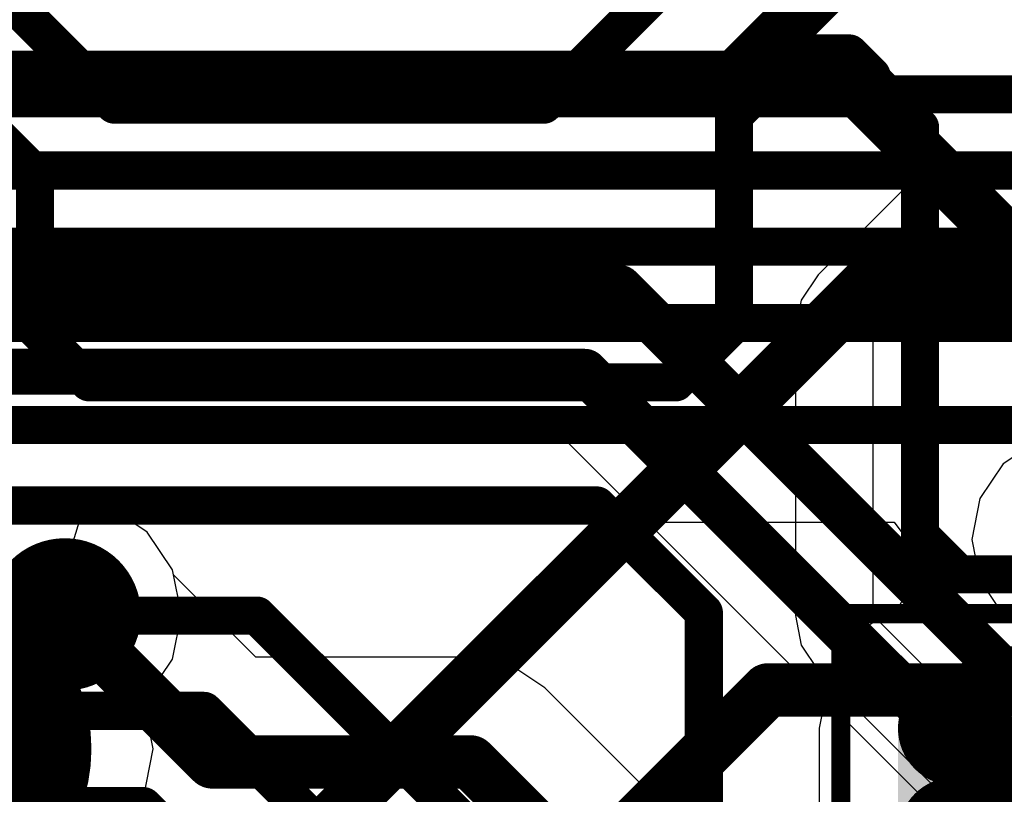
# Model space of a CAD drawing. Header units: millimetres. Extents: x -2 to 68, y -2 to 27.4.
# Tile 463 of 594: x 43.5 to 46.1, y 11 to 13.1. Entities that reach past the tile are written whole.
import ezdxf

# ---------------------------------------------------------------- set-up
doc = ezdxf.new("R2010")
doc.units = ezdxf.units.MM
for name, color, linetype in [('BottomLayer', 5, 'Continuous'), ('BottomPaste', 16, 'Continuous'), ('BottomSolder', 6, 'Continuous'), ('DrillGuide', 244, 'Continuous'), ('Mechanical10', 56, 'Continuous'), ('Mechanical6', 56, 'Continuous'), ('MidLayer1', 16, 'Continuous'), ('MidLayer2', 76, 'Continuous'), ('MidLayer3', 90, 'Continuous'), ('MidLayer4', 156, 'Continuous'), ('MidLayer5', 130, 'Continuous'), ('MidLayer6', 216, 'Continuous'), ('MidLayer7', 6, 'Continuous'), ('MidLayer8', 54, 'Continuous'), ('MultiLayer', 9, 'Continuous'), ('TopLayer', 1, 'Continuous'), ('ViaHoleLayer', 16, 'Continuous')]:
    doc.layers.add(name, color=color, linetype=linetype)

# ---------------------------------------------------------------- blocks, each defined once
blk = doc.blocks.new('TP_0_8MM_B_19')
at = {"layer": 'BottomLayer', "const_width": 0.40005}
blk.add_lwpolyline([(-0.200025, 0, 1), (0.200025, 0, 1)], format="xyb", close=True, dxfattribs=at)
at = {"layer": 'BottomSolder', "const_width": 0.4500499}
blk.add_lwpolyline([(-0.22502368, 0, 1), (0.22502368, 0, 1)], format="xyb", close=True, dxfattribs=at)
blk = doc.blocks.new('CAP_0402_B_332')
at = {"layer": 'BottomLayer', "const_width": 0.1507998}
for points in [[(-0.6745985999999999, 0.13919962, 1), (-0.5237988, 0.13919962, 1)], [(-0.346202, 0.13919962, 1), (-0.1954022, 0.13919962, 1)], [(0.1954022, 0.13919962, 1), (0.346202, 0.13919962, 1)], [(0.5237988, 0.13919962, 1), (0.6745985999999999, 0.13919962, 1)], [(-0.6745985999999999, -0.13919962, 1), (-0.5237988, -0.13919962, 1)], [(-0.346202, -0.13919962, 1), (-0.1954022, -0.13919962, 1)], [(0.1954022, -0.13919962, 1), (0.346202, -0.13919962, 1)], [(0.5237988, -0.13919962, 1), (0.6745985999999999, -0.13919962, 1)]]:
    blk.add_lwpolyline(points, format="xyb", close=True, dxfattribs=at)
at = {"layer": 'BottomLayer'}
for points in [[(-0.2708021, 0.28999942), (-0.5991987, 0.28999942), (-0.2708021, -0.28999942), (-0.5991987, -0.28999942)], [(0.2708021, -0.28999942), (0.5991987, -0.28999942), (0.2708021, 0.28999942), (0.5991987, 0.28999942)], [(-0.1200023, 0.13919962), (-0.7499985, 0.13919962), (-0.1200023, -0.13919962), (-0.7499985, -0.13919962)], [(0.1200023, -0.13919962), (0.7499985, -0.13919962), (0.1200023, 0.13919962), (0.7499985, 0.13919962)]]:
    blk.add_solid(points, dxfattribs=at)
at = {"layer": 'BottomPaste', "const_width": 0.1507998}
for points in [[(-0.6745985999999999, 0.13919962, 1), (-0.5237988, 0.13919962, 1)], [(-0.346202, 0.13919962, 1), (-0.1954022, 0.13919962, 1)], [(0.1954022, 0.13919962, 1), (0.346202, 0.13919962, 1)], [(0.5237988, 0.13919962, 1), (0.6745985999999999, 0.13919962, 1)], [(-0.6745985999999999, -0.13919962, 1), (-0.5237988, -0.13919962, 1)], [(-0.346202, -0.13919962, 1), (-0.1954022, -0.13919962, 1)], [(0.1954022, -0.13919962, 1), (0.346202, -0.13919962, 1)], [(0.5237988, -0.13919962, 1), (0.6745985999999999, -0.13919962, 1)]]:
    blk.add_lwpolyline(points, format="xyb", close=True, dxfattribs=at)
at = {"layer": 'BottomPaste'}
for points in [[(-0.2708021, 0.28999942), (-0.5991987, 0.28999942), (-0.2708021, -0.28999942), (-0.5991987, -0.28999942)], [(0.2708021, -0.28999942), (0.5991987, -0.28999942), (0.2708021, 0.28999942), (0.5991987, 0.28999942)], [(-0.1200023, 0.13919962), (-0.7499985, 0.13919962), (-0.1200023, -0.13919962), (-0.7499985, -0.13919962)], [(0.1200023, -0.13919962), (0.7499985, -0.13919962), (0.1200023, 0.13919962), (0.7499985, 0.13919962)]]:
    blk.add_solid(points, dxfattribs=at)
at = {"layer": 'BottomSolder', "const_width": 0.1507998}
for points in [[(-0.6745985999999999, 0.13919962, 1), (-0.5237988, 0.13919962, 1)], [(-0.346202, 0.13919962, 1), (-0.1954022, 0.13919962, 1)], [(0.1954022, 0.13919962, 1), (0.346202, 0.13919962, 1)], [(0.5237988, 0.13919962, 1), (0.6745985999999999, 0.13919962, 1)], [(-0.6745985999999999, -0.13919962, 1), (-0.5237988, -0.13919962, 1)], [(-0.346202, -0.13919962, 1), (-0.1954022, -0.13919962, 1)], [(0.1954022, -0.13919962, 1), (0.346202, -0.13919962, 1)], [(0.5237988, -0.13919962, 1), (0.6745985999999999, -0.13919962, 1)]]:
    blk.add_lwpolyline(points, format="xyb", close=True, dxfattribs=at)
at = {"layer": 'BottomSolder'}
for points in [[(-0.2708021, 0.28999942), (-0.5991987, 0.28999942), (-0.2708021, -0.28999942), (-0.5991987, -0.28999942)], [(0.2708021, -0.28999942), (0.5991987, -0.28999942), (0.2708021, 0.28999942), (0.5991987, 0.28999942)], [(-0.1200023, 0.13919962), (-0.7499985, 0.13919962), (-0.1200023, -0.13919962), (-0.7499985, -0.13919962)], [(0.1200023, -0.13919962), (0.7499985, -0.13919962), (0.1200023, 0.13919962), (0.7499985, 0.13919962)]]:
    blk.add_solid(points, dxfattribs=at)
at = {"layer": 'Mechanical10', "const_width": 0.11999976}
for points in [[(-0.5299989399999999, 0.27999944), (-0.5299989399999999, -0.27999944)], [(0.5299989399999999, 0.27999944), (-0.5299989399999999, 0.27999944)], [(0.5299989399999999, 0.27999944), (0.5299989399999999, -0.27999944)], [(0.5299989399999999, -0.27999944), (-0.5299989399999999, -0.27999944)]]:
    blk.add_lwpolyline(points, dxfattribs=at)
at = {"layer": 'Mechanical10', "const_width": 0.05999988}
for points in [[(-0.55999888, 0.27999944, 1), (-0.499999, 0.27999944, 1)], [(-0.55999888, 0.27999944, 1), (-0.499999, 0.27999944, 1)], [(0.499999, 0.27999944, 1), (0.55999888, 0.27999944, 1)], [(0.499999, 0.27999944, 1), (0.55999888, 0.27999944, 1)], [(-0.55999888, -0.27999944, 1), (-0.499999, -0.27999944, 1)], [(-0.55999888, -0.27999944, 1), (-0.499999, -0.27999944, 1)], [(0.499999, -0.27999944, 1), (0.55999888, -0.27999944, 1)], [(0.499999, -0.27999944, 1), (0.55999888, -0.27999944, 1)]]:
    blk.add_lwpolyline(points, format="xyb", close=True, dxfattribs=at)
at = {"layer": 'Mechanical6', "const_width": 0.0499999}
for points in [[(-0.90000074, 0.43999912), (-0.90000074, -0.43999912)], [(0.90000074, 0.43999912), (-0.90000074, 0.43999912)], [(0.90000074, 0.43999912), (0.90000074, -0.43999912)], [(0, 0.21999956), (0, -0.21999956)], [(0.21999702, 0), (-0.21999956, 0)], [(0.90000074, -0.43999912), (-0.90000074, -0.43999912)]]:
    blk.add_lwpolyline(points, dxfattribs=at)
at = {"layer": 'Mechanical6'}
for points, const_width in [([(-0.9125000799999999, 0.43999912, 1), (-0.8875014, 0.43999912, 1)], 0.02499868), ([(-0.9125000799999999, 0.43999912, 1), (-0.8875014, 0.43999912, 1)], 0.02499868), ([(0.8875014, 0.43999912, 1), (0.9125000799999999, 0.43999912, 1)], 0.02499868), ([(0.8875014, 0.43999912, 1), (0.9125000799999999, 0.43999912, 1)], 0.02499868), ([(-0.01249934, 0.21999956, 1), (0.01249934, 0.21999956, 1)], 0.02499868), ([(0.16500094, 0, 1), (-0.16500094, 0, 1)], 0.0499999), ([(-0.2324989, 0, 1), (-0.20750022, 0, 1)], 0.02499868), ([(-0.17750028, 0, 1), (-0.1525016, 0, 1)], 0.02499868), ([(0.1525016, 0, 1), (0.17750028, 0, 1)], 0.02499868), ([(0.20749768, 0, 1), (0.23249636, 0, 1)], 0.02499868), ([(-0.01249934, -0.21999956, 1), (0.01249934, -0.21999956, 1)], 0.02499868), ([(-0.9125000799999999, -0.43999912, 1), (-0.8875014, -0.43999912, 1)], 0.02499868), ([(-0.9125000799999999, -0.43999912, 1), (-0.8875014, -0.43999912, 1)], 0.02499868), ([(0.8875014, -0.43999912, 1), (0.9125000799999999, -0.43999912, 1)], 0.02499868), ([(0.8875014, -0.43999912, 1), (0.9125000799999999, -0.43999912, 1)], 0.02499868)]:
    blk.add_lwpolyline(points, format="xyb", close=True, dxfattribs=dict(at, const_width=const_width))

msp = doc.modelspace()

# ---------------------------------------------------------------- linework, layer by layer
at = {"layer": 'BottomLayer'}
for p, q in [((43.62949618, 11.61810224), (43.66802035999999, 11.74510224)), ((43.66802035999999, 11.74510224), (45.80472424, 11.74510224)), ((45.80472424, 11.74510224), (45.88259048, 11.63990306)), ((45.88259048, 11.63990306), (45.81986772, 11.52859518)), ((43.68261012, 11.58261082), (43.62949618, 11.61810224)), ((43.81523368, 11.3841276), (43.68261012, 11.58261082)), ((45.81986772, 11.52859518), (45.712888, 11.45711196)), ((45.712888, 11.45711196), (45.6353545, 11.3410746)), ((43.86180458, 11.15000056), (43.81523368, 11.3841276)), ((45.6353545, 11.3410746), (45.60812824, 11.20419908)), ((45.60812824, 11.20419908), (45.60812824, 10.92579984)), ((43.8201054, 10.94037182), (43.86180458, 11.15000056))]:
    msp.add_line(p, q, dxfattribs=at)
for points, const_width in [([(43.05863625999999, 12.86789146), (47.57945272, 12.86789146)], 0.0999998), ([(43.14147835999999, 12.66789186), (47.66229482, 12.66789186)], 0.0999998), ([(43.22432045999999, 12.46789226), (47.74513692, 12.46789226)], 0.0999998), ([(43.30716256, 12.26789266), (47.82797902, 12.26789266)], 0.0999998), ([(43.32211046, 11.99999886), (47.03085335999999, 11.99999886)], 0.0999998), ([(46.12999918, 11.06499946), (46.19732188, 11.13232216)], 0.1999996)]:
    msp.add_lwpolyline(points, dxfattribs=dict(at, const_width=const_width))
at = {"layer": 'BottomLayer', "const_width": 0.0999998}
msp.add_lwpolyline([(46.07999928, 11.06499946, 1), (46.17999907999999, 11.06499946, 1)], format="xyb", close=True, dxfattribs=at)
at = {"layer": 'DrillGuide', "const_width": 0.0999998}
msp.add_lwpolyline([(43.5799992, 11.5029996, 1), (43.679999, 11.5029996, 1)], format="xyb", close=True, dxfattribs=at)
at = {"layer": 'MidLayer1'}
for p, q in [((43.60099738, 11.81238684), (43.4925597, 11.81238684)), ((43.62432219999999, 11.80774626), (43.60099738, 11.81238684)), ((43.6299991, 11.80887656), (43.62432219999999, 11.80774626)), ((43.74705246, 11.78559238), (43.6299991, 11.80887656)), ((43.84628772, 11.71928822), (43.74705246, 11.78559238)), ((43.91259188, 11.62005296), (43.84628772, 11.71928822)), ((43.93587606, 11.5029996), (43.91259188, 11.62005296)), ((43.91259188, 11.38594624), (43.93587606, 11.5029996)), ((43.84628772, 11.28671098), (43.91259188, 11.38594624)), ((43.74705246, 11.22040682), (43.84628772, 11.28671098)), ((43.47120592, 11.24829348), (43.51294573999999, 11.22040682)), ((43.51294573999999, 11.22040682), (43.6299991, 11.19712264)), ((43.6299991, 11.19712264), (43.74705246, 11.22040682))]:
    msp.add_line(p, q, dxfattribs=at)
for points, const_width in [([(43.5299993, 11.5029996, 1), (43.7299989, 11.5029996, 1)], 0.1999996), ([(43.56349682, 11.53200132, 1), (43.63849794, 11.53200132, 1)], 0.07499858), ([(43.56349682, 11.53200132, 1), (43.63849794, 11.53200132, 1)], 0.07499858), ([(43.59249854, 11.5029996, 1), (43.66749966, 11.5029996, 1)], 0.07499858)]:
    msp.add_lwpolyline(points, format="xyb", close=True, dxfattribs=dict(at, const_width=const_width))
at = {"layer": 'MidLayer1', "const_width": 0.1499997}
for points in [[(42.5929933, 11.53200132), (43.60099738, 11.53200132)], [(43.60099738, 11.53200132), (43.6299991, 11.5029996)]]:
    msp.add_lwpolyline(points, dxfattribs=at)
at = {"layer": 'MidLayer2', "const_width": 0.1399794}
for points in [[(45.38800168, 12.9120011), (45.72379984, 13.24779926)], [(42.79300306, 12.9120011), (45.38800168, 12.9120011)], [(44.15053654, 10.7870117), (45.74152396, 12.37799912)], [(45.74152396, 12.37799912), (47.8530031, 12.37799912)], [(44.45599948, 10.287), (45.474001, 11.30500152)], [(45.474001, 11.30500152), (48.02500173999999, 11.30500152)]]:
    msp.add_lwpolyline(points, dxfattribs=at)
at = {"layer": 'MidLayer2'}
for points, const_width in [([(45.3530081, 12.9120011, 1), (45.42299526, 12.9120011, 1)], 0.0699897), ([(45.3530081, 12.9120011, 1), (45.42299526, 12.9120011, 1)], 0.0699897), ([(45.70653038, 12.37799912, 1), (45.77651754, 12.37799912, 1)], 0.0699897), ([(45.70653038, 12.37799912, 1), (45.77651754, 12.37799912, 1)], 0.0699897), ([(43.5299993, 11.5029996, 1), (43.7299989, 11.5029996, 1)], 0.1999996), ([(45.43900742, 11.30500152, 1), (45.50899458, 11.30500152, 1)], 0.0699897), ([(45.43900742, 11.30500152, 1), (45.50899458, 11.30500152, 1)], 0.0699897)]:
    msp.add_lwpolyline(points, format="xyb", close=True, dxfattribs=dict(at, const_width=const_width))
at = {"layer": 'MidLayer3'}
for p, q in [((43.41727156, 11.9768747), (44.92630334, 11.9768747)), ((44.92630334, 11.9768747), (45.87952215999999, 11.02365334)), ((43.6299991, 11.80887656), (43.51294573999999, 11.78559238)), ((43.74705246, 11.78559238), (43.6299991, 11.80887656)), ((43.51294573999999, 11.78559238), (43.46477972, 11.75341058)), ((43.84628772, 11.71928822), (43.74705246, 11.78559238)), ((43.91259188, 11.62005296), (43.84628772, 11.71928822)), ((43.91515982, 11.6071396), (43.91259188, 11.62005296)), ((44.13102172, 11.3912777), (43.91515982, 11.6071396)), ((44.69437848, 11.3912777), (44.13102172, 11.3912777)), ((44.79972244, 11.3703227), (44.69437848, 11.3912777)), ((44.88902883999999, 11.31065048), (44.79972244, 11.3703227)), ((46.52667098, 9.673008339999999), (44.88902883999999, 11.31065048))]:
    msp.add_line(p, q, dxfattribs=at)
for points, const_width in [([(41.85400062, 12.87781016), (45.71019052, 12.87781016)], 0.1399794), ([(45.71019052, 12.87781016), (46.2050003, 12.38300038)], 0.1399794), ([(43.32628876, 12.35999306), (45.08499492, 12.35999306)], 0.1199896), ([(45.08499492, 12.35999306), (46.08599621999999, 11.35899176)], 0.1199896), ([(43.32628876, 12.14000366), (44.99387242, 12.14000366)], 0.1199896), ([(44.99387242, 12.14000366), (45.99487372, 11.13900236)], 0.1199896), ([(43.6299991, 11.5029996), (44.01699858, 11.11600012)], 0.1399794), ([(46.08599621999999, 11.35899176), (47.00012443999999, 11.35899176)], 0.1199896), ([(43.05400075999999, 11.1570008), (43.45690318, 11.1570008)], 0.1399794), ([(43.45690318, 11.1570008), (43.75590436, 10.85799962)], 0.1399794), ([(44.01699858, 11.11600012), (44.69437848, 11.11600012)], 0.1399794), ([(44.69437848, 11.11600012), (46.41264784, 9.39773076)], 0.1399794), ([(45.99487372, 11.13900236), (46.90900194, 11.13900236)], 0.1199896)]:
    msp.add_lwpolyline(points, dxfattribs=dict(at, const_width=const_width))
for points, const_width in [([(45.67519694, 12.87781016, 1), (45.7451841, 12.87781016, 1)], 0.0699897), ([(45.67519694, 12.87781016, 1), (45.7451841, 12.87781016, 1)], 0.0699897), ([(45.05499751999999, 12.35999306, 1), (45.11499231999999, 12.35999306, 1)], 0.05999479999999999), ([(45.05499751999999, 12.35999306, 1), (45.11499231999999, 12.35999306, 1)], 0.05999479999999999), ([(44.96387502, 12.14000366, 1), (45.02386982, 12.14000366, 1)], 0.05999479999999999), ([(44.96387502, 12.14000366, 1), (45.02386982, 12.14000366, 1)], 0.05999479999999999), ([(43.5299993, 11.5029996, 1), (43.7299989, 11.5029996, 1)], 0.1999996), ([(43.59500551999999, 11.5029996, 1), (43.66499268, 11.5029996, 1)], 0.0699897), ([(46.05599882, 11.35899176, 1), (46.11599362, 11.35899176, 1)], 0.05999479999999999), ([(46.05599882, 11.35899176, 1), (46.11599362, 11.35899176, 1)], 0.05999479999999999), ([(43.4219096, 11.1570008, 1), (43.49189676, 11.1570008, 1)], 0.0699897), ([(43.4219096, 11.1570008, 1), (43.49189676, 11.1570008, 1)], 0.0699897), ([(43.982005, 11.11600012, 1), (44.05199216, 11.11600012, 1)], 0.0699897), ([(43.982005, 11.11600012, 1), (44.05199216, 11.11600012, 1)], 0.0699897), ([(44.6593849, 11.11600012, 1), (44.72937206, 11.11600012, 1)], 0.0699897), ([(44.6593849, 11.11600012, 1), (44.72937206, 11.11600012, 1)], 0.0699897), ([(45.96487631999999, 11.13900236, 1), (46.02487111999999, 11.13900236, 1)], 0.05999479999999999), ([(45.96487631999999, 11.13900236, 1), (46.02487111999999, 11.13900236, 1)], 0.05999479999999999)]:
    msp.add_lwpolyline(points, format="xyb", close=True, dxfattribs=dict(at, const_width=const_width))
at = {"layer": 'MidLayer4'}
for p, q in [((46.18147227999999, 11.95904136), (46.0905098, 11.8982617)), ((46.0905098, 11.8982617), (46.02973014, 11.80729922)), ((43.6299991, 11.80887656), (43.51294573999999, 11.78559238)), ((43.74705246, 11.78559238), (43.6299991, 11.80887656)), ((46.02973014, 11.80729922), (46.00838651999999, 11.69999946)), ((43.51294573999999, 11.78559238), (43.46477972, 11.75341058)), ((43.84628772, 11.71928822), (43.74705246, 11.78559238)), ((43.91259188, 11.62005296), (43.84628772, 11.71928822)), ((46.00838651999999, 11.69999946), (46.02973014, 11.5926997)), ((43.93587606, 11.5029996), (43.91259188, 11.62005296)), ((46.02973014, 11.5926997), (46.0905098, 11.50173722)), ((43.91259188, 11.38594624), (43.93587606, 11.5029996)), ((46.0905098, 11.50173722), (46.18147227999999, 11.44095756)), ((43.84628772, 11.28671098), (43.91259188, 11.38594624)), ((43.74705246, 11.22040682), (43.84628772, 11.28671098)), ((43.47120592, 11.24829348), (43.51294573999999, 11.22040682)), ((43.51294573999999, 11.22040682), (43.6299991, 11.19712264)), ((43.6299991, 11.19712264), (43.74705246, 11.22040682))]:
    msp.add_line(p, q, dxfattribs=at)
at = {"layer": 'MidLayer4', "const_width": 0.1999996}
msp.add_lwpolyline([(43.5299993, 11.5029996, 1), (43.7299989, 11.5029996, 1)], format="xyb", close=True, dxfattribs=at)
at = {"layer": 'MidLayer5'}
for p, q in [((43.6299991, 11.80887656), (43.51294573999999, 11.78559238)), ((43.74705246, 11.78559238), (43.6299991, 11.80887656)), ((43.51294573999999, 11.78559238), (43.46477972, 11.75341058)), ((43.84628772, 11.71928822), (43.74705246, 11.78559238)), ((43.91259188, 11.62005296), (43.84628772, 11.71928822)), ((43.93587606, 11.5029996), (43.91259188, 11.62005296)), ((43.91259188, 11.38594624), (43.93587606, 11.5029996)), ((43.84628772, 11.28671098), (43.91259188, 11.38594624)), ((43.74705246, 11.22040682), (43.84628772, 11.28671098)), ((43.444668, 11.14322892), (43.56787578, 11.20947974)), ((43.56787578, 11.20947974), (43.6299991, 11.19712264)), ((43.6299991, 11.19712264), (43.74705246, 11.22040682)), ((43.52648139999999, 11.01473032), (43.43001474, 11.12666558))]:
    msp.add_line(p, q, dxfattribs=at)
at = {"layer": 'MidLayer5', "const_width": 0.1999996}
msp.add_lwpolyline([(43.5299993, 11.5029996, 1), (43.7299989, 11.5029996, 1)], format="xyb", close=True, dxfattribs=at)
at = {"layer": 'MidLayer6'}
for p, q in [((43.6299991, 11.80887656), (43.51294573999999, 11.78559238)), ((43.74705246, 11.78559238), (43.6299991, 11.80887656)), ((43.51294573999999, 11.78559238), (43.46477972, 11.75341058)), ((43.84628772, 11.71928822), (43.74705246, 11.78559238)), ((43.91259188, 11.62005296), (43.84628772, 11.71928822)), ((43.93587606, 11.5029996), (43.91259188, 11.62005296)), ((43.91259188, 11.38594624), (43.93587606, 11.5029996)), ((43.84628772, 11.28671098), (43.91259188, 11.38594624)), ((43.74705246, 11.22040682), (43.84628772, 11.28671098)), ((43.47120592, 11.24829348), (43.51294573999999, 11.22040682)), ((43.51294573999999, 11.22040682), (43.6299991, 11.19712264)), ((43.6299991, 11.19712264), (43.74705246, 11.22040682))]:
    msp.add_line(p, q, dxfattribs=at)
at = {"layer": 'MidLayer6', "const_width": 0.1999996}
msp.add_lwpolyline([(43.5299993, 11.5029996, 1), (43.7299989, 11.5029996, 1)], format="xyb", close=True, dxfattribs=at)
at = {"layer": 'MidLayer7'}
for p, q in [((43.6299991, 11.80887656), (43.51294573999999, 11.78559238)), ((43.74705246, 11.78559238), (43.6299991, 11.80887656)), ((43.51294573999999, 11.78559238), (43.46477972, 11.75341058)), ((43.84628772, 11.71928822), (43.74705246, 11.78559238)), ((43.91259188, 11.62005296), (43.84628772, 11.71928822)), ((43.93587606, 11.5029996), (43.91259188, 11.62005296)), ((43.91259188, 11.38594624), (43.93587606, 11.5029996)), ((43.84628772, 11.28671098), (43.91259188, 11.38594624)), ((43.74705246, 11.22040682), (43.84628772, 11.28671098)), ((43.47120592, 11.24829348), (43.51294573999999, 11.22040682)), ((43.51294573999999, 11.22040682), (43.6299991, 11.19712264)), ((43.6299991, 11.19712264), (43.74705246, 11.22040682))]:
    msp.add_line(p, q, dxfattribs=at)
at = {"layer": 'MidLayer7', "const_width": 0.1999996}
msp.add_lwpolyline([(43.5299993, 11.5029996, 1), (43.7299989, 11.5029996, 1)], format="xyb", close=True, dxfattribs=at)
at = {"layer": 'MidLayer8'}
for p, q in [((45.99999944, 12.70392176), (45.92196302, 12.68839728)), ((46.00001214, 12.70391922), (45.99999944, 12.70392176)), ((46.68063054, 12.70391922), (46.00001214, 12.70391922)), ((45.92196302, 12.68839728), (45.85580618, 12.64419366)), ((45.85580618, 12.64419366), (45.60580668, 12.39419416)), ((45.74999994, 12.2500009), (45.99999944, 12.5000004)), ((45.99999944, 12.5000004), (46.68063054, 12.5000004)), ((45.60580668, 12.39419416), (45.56160306, 12.32803732)), ((45.56160306, 12.32803732), (45.54608112, 12.2500009)), ((45.54608112, 12.2500009), (45.54608112, 11.50001256)), ((45.74999994, 11.49999986), (45.74999994, 12.2500009)), ((43.6299991, 11.80887656), (43.51294573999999, 11.78559238)), ((43.74705246, 11.78559238), (43.6299991, 11.80887656)), ((43.51294573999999, 11.78559238), (43.46477972, 11.75341058)), ((43.84628772, 11.71928822), (43.74705246, 11.78559238)), ((43.91259188, 11.62005296), (43.84628772, 11.71928822)), ((43.93587606, 11.5029996), (43.91259188, 11.62005296)), ((43.91259188, 11.38594624), (43.93587606, 11.5029996)), ((45.54608112, 11.50001256), (45.54607858, 11.49999986)), ((45.54607858, 11.49999986), (45.56160306, 11.42196344)), ((46.24999894, 11.00000086), (45.74999994, 11.49999986)), ((45.56160306, 11.42196344), (45.60580668, 11.3558066)), ((43.84628772, 11.28671098), (43.91259188, 11.38594624)), ((45.60580668, 11.3558066), (46.10580568, 10.8558076)), ((43.74705246, 11.22040682), (43.84628772, 11.28671098)), ((43.47120592, 11.24829348), (43.51294573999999, 11.22040682)), ((43.51294573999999, 11.22040682), (43.6299991, 11.19712264)), ((43.6299991, 11.19712264), (43.74705246, 11.22040682))]:
    msp.add_line(p, q, dxfattribs=at)
at = {"layer": 'MidLayer8', "const_width": 0.1999996}
msp.add_lwpolyline([(43.5299993, 11.5029996, 1), (43.7299989, 11.5029996, 1)], format="xyb", close=True, dxfattribs=at)
at = {"layer": 'MultiLayer', "const_width": 0.1999996}
msp.add_lwpolyline([(43.5299993, 11.5029996, 1), (43.7299989, 11.5029996, 1)], format="xyb", close=True, dxfattribs=at)
at = {"layer": 'TopLayer', "const_width": 0.0999998}
for points in [[(43.10113554, 13.4999984), (43.76056526, 12.84056868)], [(44.88600116, 12.84056868), (45.4394316, 13.39399912)], [(42.96100374, 13.24999636), (43.55200077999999, 12.65899932)], [(45.3849994, 12.81199876), (45.54800136, 12.97500072)], [(45.54800136, 12.97500072), (45.68741942, 12.97500072)], [(45.68741942, 12.97500072), (45.74599944, 12.9164207)], [(45.74599944, 12.9080006), (45.74599944, 12.9164207)], [(45.74599944, 12.9080006), (45.87299944, 12.7810006)], [(43.76056526, 12.84056868), (44.88600116, 12.84056868)], [(45.3849994, 12.2649996), (45.3849994, 12.81199876)], [(45.87299944, 11.7110002), (45.87299944, 12.7810006)], [(43.55200077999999, 12.25399886), (43.55200077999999, 12.65899932)], [(43.55200077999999, 12.25399886), (43.69399948, 12.11200016)], [(45.23199996, 12.11200016), (45.3849994, 12.2649996)], [(43.69399948, 12.11200016), (45.23199996, 12.11200016)], [(43.34299942, 11.78900106), (45.02499758, 11.78900106)], [(45.02499758, 11.78900106), (45.30600032, 11.50799832)], [(45.87299944, 11.7110002), (45.97599898, 11.60800066)], [(45.97599898, 11.60800066), (47.58300364, 11.60800066)], [(42.6249973, 11.49999732), (44.13400368, 11.49999732)], [(44.13400368, 11.49999732), (45.67700034, 9.95700066)], [(45.30600032, 10.73999884), (45.30600032, 11.50799832)], [(42.3749978, 11.24999782), (43.99500218, 11.24999782)], [(43.99500218, 11.24999782), (45.61719095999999, 9.627809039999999)], [(42.6249973, 10.99999832), (43.83600326, 10.99999832)], [(43.83600326, 10.99999832), (45.81100312, 9.024998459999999)]]:
    msp.add_lwpolyline(points, dxfattribs=at)
at = {"layer": 'TopLayer', "const_width": 0.0499999}
for points in [[(45.52300268, 12.97500072, 1), (45.57300004, 12.97500072, 1)], [(45.52300268, 12.97500072, 1), (45.57300004, 12.97500072, 1)], [(45.66242074, 12.97500072, 1), (45.7124181, 12.97500072, 1)], [(45.66242074, 12.97500072, 1), (45.7124181, 12.97500072, 1)], [(45.72100076, 12.9164207, 1), (45.77099811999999, 12.9164207, 1)], [(45.72100076, 12.9164207, 1), (45.77099811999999, 12.9164207, 1)], [(45.72100076, 12.9080006, 1), (45.77099811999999, 12.9080006, 1)], [(45.72100076, 12.9080006, 1), (45.77099811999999, 12.9080006, 1)], [(43.73556658, 12.84056868, 1), (43.78556394, 12.84056868, 1)], [(43.73556658, 12.84056868, 1), (43.78556394, 12.84056868, 1)], [(44.86100248, 12.84056868, 1), (44.91099984, 12.84056868, 1)], [(44.86100248, 12.84056868, 1), (44.91099984, 12.84056868, 1)], [(45.36000072, 12.81199876, 1), (45.40999807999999, 12.81199876, 1)], [(45.36000072, 12.81199876, 1), (45.40999807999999, 12.81199876, 1)], [(45.84800076, 12.7810006, 1), (45.89799812, 12.7810006, 1)], [(45.84800076, 12.7810006, 1), (45.89799812, 12.7810006, 1)], [(43.5270021, 12.65899932, 1), (43.57699946, 12.65899932, 1)], [(43.5270021, 12.65899932, 1), (43.57699946, 12.65899932, 1)], [(43.5270021, 12.25399886, 1), (43.57699946, 12.25399886, 1)], [(43.5270021, 12.25399886, 1), (43.57699946, 12.25399886, 1)], [(45.36000072, 12.2649996, 1), (45.40999807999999, 12.2649996, 1)], [(45.36000072, 12.2649996, 1), (45.40999807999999, 12.2649996, 1)], [(43.6690008, 12.11200016, 1), (43.71899816, 12.11200016, 1)], [(43.6690008, 12.11200016, 1), (43.71899816, 12.11200016, 1)], [(45.20700127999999, 12.11200016, 1), (45.25699863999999, 12.11200016, 1)], [(45.20700127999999, 12.11200016, 1), (45.25699863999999, 12.11200016, 1)], [(44.99999889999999, 11.78900106, 1), (45.04999626, 11.78900106, 1)], [(44.99999889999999, 11.78900106, 1), (45.04999626, 11.78900106, 1)], [(45.84800076, 11.7110002, 1), (45.89799812, 11.7110002, 1)], [(45.84800076, 11.7110002, 1), (45.89799812, 11.7110002, 1)], [(45.9510003, 11.60800066, 1), (46.00099766, 11.60800066, 1)], [(45.9510003, 11.60800066, 1), (46.00099766, 11.60800066, 1)], [(44.109005, 11.49999732, 1), (44.15900236, 11.49999732, 1)], [(44.109005, 11.49999732, 1), (44.15900236, 11.49999732, 1)], [(45.28100164, 11.50799832, 1), (45.330999, 11.50799832, 1)], [(45.28100164, 11.50799832, 1), (45.330999, 11.50799832, 1)], [(43.9700035, 11.24999782, 1), (44.02000086, 11.24999782, 1)], [(43.9700035, 11.24999782, 1), (44.02000086, 11.24999782, 1)], [(43.81100458, 10.99999832, 1), (43.86100193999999, 10.99999832, 1)], [(43.81100458, 10.99999832, 1), (43.86100193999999, 10.99999832, 1)]]:
    msp.add_lwpolyline(points, format="xyb", close=True, dxfattribs=at)
at = {"layer": 'ViaHoleLayer', "const_width": 0.0999998}
msp.add_lwpolyline([(43.5799992, 11.5029996, 1), (43.679999, 11.5029996, 1)], format="xyb", close=True, dxfattribs=at)

# ---------------------------------------------------------------- block references
for name, p, rotation in [('TP_0_8MM_B_19', (43.24999986, 11.15000056), 90), ('CAP_0402_B_332', (46.56499958, 11.06499946), 180)]:
    msp.add_blockref(name, p, dxfattribs=dict(rotation=rotation))

doc.saveas('drawing.dxf')
